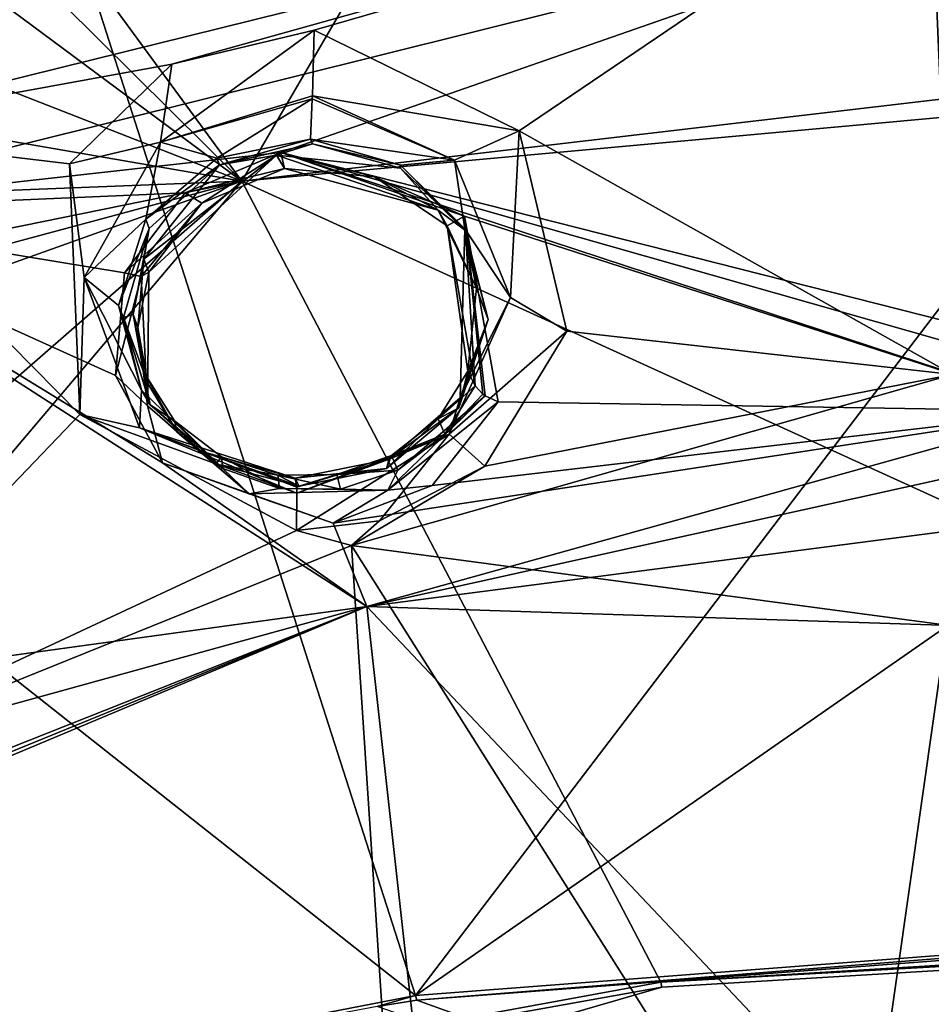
# Model space of a CAD drawing. Header units: millimetres. Extents: x -147 to 294, y -82 to 275.
# Tile 250 of 609: x 211 to 222, y 168 to 180. Entities that reach past the tile are written whole.
import ezdxf

# ---------------------------------------------------------------- set-up
doc = ezdxf.new("R2010")
doc.units = ezdxf.units.MM
doc.header["$LTSCALE"] = 67.506716
for name, color, linetype in [('1825', 7, 'CONTINUOUS'), ('1928', 7, 'CONTINUOUS'), ('1935', 7, 'CONTINUOUS'), ('2869', 7, 'CONTINUOUS'), ('2872', 7, 'CONTINUOUS'), ('2907', 7, 'CONTINUOUS'), ('2913', 7, 'CONTINUOUS'), ('2923', 7, 'CONTINUOUS'), ('3018', 7, 'CONTINUOUS'), ('3019', 7, 'CONTINUOUS'), ('3020', 7, 'CONTINUOUS'), ('3021', 7, 'CONTINUOUS'), ('3022', 7, 'CONTINUOUS'), ('3023', 7, 'CONTINUOUS'), ('3024', 7, 'CONTINUOUS'), ('3025', 7, 'CONTINUOUS'), ('3026', 7, 'CONTINUOUS'), ('752', 7, 'CONTINUOUS'), ('759', 7, 'CONTINUOUS'), ('762', 7, 'CONTINUOUS'), ('799', 7, 'CONTINUOUS'), ('800', 7, 'CONTINUOUS'), ('978', 7, 'CONTINUOUS')]:
    doc.layers.add(name, color=color, linetype=linetype)

msp = doc.modelspace()

# ---------------------------------------------------------------- linework, layer by layer
at = {"layer": '1825', "linetype": 'CONTINUOUS'}
for points in [[(223.16, 175.524, -19.382), (214.831, 173.203, -20.361), (222.595, 174.922, -19.581), (223.16, 175.524, -19.382)], [(222.595, 174.922, -19.581), (214.831, 173.203, -20.361), (222.286, 174.169, -19.835), (222.595, 174.922, -19.581)], [(222.286, 174.169, -19.835), (214.831, 173.203, -20.361), (222.394, 172.956, -20.246), (222.286, 174.169, -19.835)], [(205.71, 169.38, -22.457), (216.044, 162.292, -24.543), (214.831, 173.203, -20.361), (205.71, 169.38, -22.457)], [(216.044, 162.292, -24.543), (222.865, 164.705, -22.895), (214.831, 173.203, -20.361), (216.044, 162.292, -24.543)], [(214.831, 173.203, -20.361), (222.865, 164.705, -22.895), (222.394, 172.956, -20.246), (214.831, 173.203, -20.361)], [(204.976, 168.826, -22.755), (216.044, 162.292, -24.543), (205.71, 169.38, -22.457), (204.976, 168.826, -22.755)], [(204.144, 168.593, -22.921), (216.044, 162.292, -24.543), (204.976, 168.826, -22.755), (204.144, 168.593, -22.921)], [(200.939, 166.864, -23.966), (216.044, 162.292, -24.543), (204.144, 168.593, -22.921), (200.939, 166.864, -23.966)]]:
    msp.add_3dface(points, dxfattribs=at)
at = {"layer": '1928', "linetype": 'CONTINUOUS'}
for points in [[(198.069, 176.445, -20.092), (210.708, 180.709, -17.778), (198.176, 177.912, -19.522), (198.069, 176.445, -20.092)], [(210.708, 180.709, -17.778), (204.57, 179.851, -18.36), (198.176, 177.912, -19.522), (210.708, 180.709, -17.778)], [(206.842, 180.359, -18.058), (204.57, 179.851, -18.36), (210.708, 180.709, -17.778), (206.842, 180.359, -18.058)]]:
    msp.add_3dface(points, dxfattribs=at)
at = {"layer": '1935', "linetype": 'CONTINUOUS'}
msp.add_3dface([(210.577, 181.054, -20.098), (221.528, 182.166, -19.619), (208.104, 178.844, -20.991), (210.577, 181.054, -20.098)], dxfattribs=at)
at = {"layer": '2869', "linetype": 'CONTINUOUS'}
for points in [[(221.795, 175.96, -21.658), (221.727, 172.979, -22.679), (214.651, 173.925, -22.557), (221.795, 175.96, -21.658)], [(206.948, 170.816, -24.258), (214.651, 173.925, -22.557), (215.257, 164.724, -26.193), (206.948, 170.816, -24.258)], [(214.651, 173.925, -22.557), (221.727, 172.979, -22.679), (220.533, 164.603, -25.583), (214.651, 173.925, -22.557)], [(215.257, 164.724, -26.193), (214.651, 173.925, -22.557), (220.533, 164.603, -25.583), (215.257, 164.724, -26.193)], [(221.727, 172.979, -22.679), (224.411, 171.388, -23.164), (220.533, 164.603, -25.583), (221.727, 172.979, -22.679)], [(220.533, 164.603, -25.583), (224.411, 171.388, -23.164), (228.827, 166.539, -24.501), (220.533, 164.603, -25.583)], [(205.764, 169.183, -25.065), (206.948, 170.816, -24.258), (213.184, 164.147, -26.692), (205.764, 169.183, -25.065)], [(213.184, 164.147, -26.692), (206.948, 170.816, -24.258), (215.257, 164.724, -26.193), (213.184, 164.147, -26.692)], [(203.71, 168.605, -25.482), (205.65, 169.11, -25.106), (211.056, 163.558, -27.221), (203.71, 168.605, -25.482)], [(205.65, 169.11, -25.106), (205.764, 169.183, -25.065), (211.056, 163.558, -27.221), (205.65, 169.11, -25.106)], [(211.056, 163.558, -27.221), (205.764, 169.183, -25.065), (213.184, 164.147, -26.692), (211.056, 163.558, -27.221)], [(209.289, 164.021, -27.207), (203.71, 168.605, -25.482), (211.056, 163.558, -27.221), (209.289, 164.021, -27.207)]]:
    msp.add_3dface(points, dxfattribs=at)
at = {"layer": '2872', "linetype": 'CONTINUOUS'}
for points in [[(208.104, 178.844, -20.991), (221.528, 182.166, -19.619), (212.516, 179.648, -20.529), (208.104, 178.844, -20.991)], [(221.528, 182.166, -19.619), (214.207, 180.049, -20.344), (212.516, 179.648, -20.529), (221.528, 182.166, -19.619)], [(214.207, 180.049, -20.344), (221.528, 182.166, -19.619), (216.643, 178.855, -20.712), (214.207, 180.049, -20.344)], [(221.528, 182.166, -19.619), (221.795, 175.96, -21.658), (216.643, 178.855, -20.712), (221.528, 182.166, -19.619)], [(221.795, 175.96, -21.658), (221.528, 182.166, -19.619), (222.988, 177.043, -21.301), (221.795, 175.96, -21.658)], [(221.528, 182.166, -19.619), (221.557, 182.073, -19.649), (222.988, 177.043, -21.301), (221.528, 182.166, -19.619)], [(211.299, 178.463, -20.994), (208.104, 178.844, -20.991), (212.516, 179.648, -20.529), (211.299, 178.463, -20.994)], [(206.948, 170.816, -24.258), (208.104, 178.844, -20.991), (211.421, 175.481, -22.102), (206.948, 170.816, -24.258)], [(211.421, 175.481, -22.102), (208.104, 178.844, -20.991), (211.299, 178.463, -20.994), (211.421, 175.481, -22.102)], [(216.643, 178.855, -20.712), (221.795, 175.96, -21.658), (217.209, 176.473, -21.537), (216.643, 178.855, -20.712)], [(217.209, 176.473, -21.537), (221.795, 175.96, -21.658), (216.237, 174.867, -22.145), (217.209, 176.473, -21.537)], [(221.795, 175.96, -21.658), (214.651, 173.925, -22.557), (216.237, 174.867, -22.145), (221.795, 175.96, -21.658)], [(213.996, 174.106, -22.515), (206.948, 170.816, -24.258), (211.421, 175.481, -22.102), (213.996, 174.106, -22.515)], [(216.237, 174.867, -22.145), (214.651, 173.925, -22.557), (214.985, 174.221, -22.431), (216.237, 174.867, -22.145)], [(214.985, 174.221, -22.431), (214.651, 173.925, -22.557), (213.996, 174.106, -22.515), (214.985, 174.221, -22.431)], [(214.651, 173.925, -22.557), (206.948, 170.816, -24.258), (213.996, 174.106, -22.515), (214.651, 173.925, -22.557)]]:
    msp.add_3dface(points, dxfattribs=at)
at = {"layer": '2907', "linetype": 'CONTINUOUS'}
for points in [[(222.489, 181.622, -17.398), (207.53, 177.897, -18.914), (213.81, 178.597, -18.424), (222.489, 181.622, -17.398)], [(224.169, 175.969, -19.247), (222.489, 181.622, -17.398), (213.81, 178.597, -18.424), (224.169, 175.969, -19.247)], [(213.81, 178.597, -18.424), (207.53, 177.897, -18.914), (212.673, 178.116, -18.626), (213.81, 178.597, -18.424)], [(223.16, 175.524, -19.382), (223.636, 175.802, -19.295), (213.81, 178.597, -18.424), (223.16, 175.524, -19.382)], [(215.992, 177.839, -18.641), (223.16, 175.524, -19.382), (213.81, 178.597, -18.424), (215.992, 177.839, -18.641)], [(223.636, 175.802, -19.295), (224.169, 175.969, -19.247), (213.81, 178.597, -18.424), (223.636, 175.802, -19.295)], [(207.53, 177.897, -18.914), (211.951, 177.165, -18.993), (212.673, 178.116, -18.626), (207.53, 177.897, -18.914)], [(214.831, 173.203, -20.361), (207.53, 177.897, -18.914), (205.868, 171.967, -21.338), (214.831, 173.203, -20.361)], [(207.53, 177.897, -18.914), (214.831, 173.203, -20.361), (212.405, 174.909, -19.814), (207.53, 177.897, -18.914)], [(211.951, 177.165, -18.993), (207.53, 177.897, -18.914), (211.847, 175.946, -19.447), (211.951, 177.165, -18.993)], [(211.847, 175.946, -19.447), (207.53, 177.897, -18.914), (212.405, 174.909, -19.814), (211.847, 175.946, -19.447)], [(216.394, 175.632, -19.414), (223.16, 175.524, -19.382), (215.992, 177.839, -18.641), (216.394, 175.632, -19.414)], [(214.831, 173.203, -20.361), (223.16, 175.524, -19.382), (214.433, 174.191, -20.005), (214.831, 173.203, -20.361)], [(214.433, 174.191, -20.005), (223.16, 175.524, -19.382), (215.609, 174.638, -19.798), (214.433, 174.191, -20.005)], [(215.609, 174.638, -19.798), (223.16, 175.524, -19.382), (216.394, 175.632, -19.414), (215.609, 174.638, -19.798)], [(212.405, 174.909, -19.814), (214.831, 173.203, -20.361), (214.433, 174.191, -20.005), (212.405, 174.909, -19.814)], [(205.71, 169.38, -22.457), (214.831, 173.203, -20.361), (205.828, 169.524, -22.385), (205.71, 169.38, -22.457)], [(205.828, 169.524, -22.385), (214.831, 173.203, -20.361), (205.933, 169.676, -22.311), (205.828, 169.524, -22.385)], [(206.25, 170.834, -21.79), (214.831, 173.203, -20.361), (205.868, 171.967, -21.338), (206.25, 170.834, -21.79)], [(205.933, 169.676, -22.311), (214.831, 173.203, -20.361), (206.25, 170.834, -21.79), (205.933, 169.676, -22.311)]]:
    msp.add_3dface(points, dxfattribs=at)
at = {"layer": '2913', "linetype": 'CONTINUOUS'}
msp.add_3dface([(207.53, 177.897, -18.914), (222.489, 181.622, -17.398), (210.506, 180.3, -17.926), (207.53, 177.897, -18.914)], dxfattribs=at)
at = {"layer": '2923', "linetype": 'CONTINUOUS'}
msp.add_3dface([(210.708, 180.709, -17.778), (198.069, 176.445, -20.092), (210.506, 180.3, -17.926), (210.708, 180.709, -17.778)], dxfattribs=at)
at = {"layer": '3018', "linetype": 'CONTINUOUS'}
for points in [[(211.951, 177.165, -18.993), (211.847, 175.946, -19.447), (212.149, 177.124, -19.091), (211.951, 177.165, -18.993)], [(212.242, 177.174, -19.322), (212.225, 175.587, -19.678), (212.111, 176.516, -19.584), (212.242, 177.174, -19.322)], [(212.149, 177.124, -19.091), (212.225, 175.587, -19.678), (212.242, 177.174, -19.322), (212.149, 177.124, -19.091)], [(212.149, 177.124, -19.091), (211.847, 175.946, -19.447), (212.225, 175.587, -19.678), (212.149, 177.124, -19.091)], [(212.111, 176.516, -19.584), (212.225, 175.587, -19.678), (212.229, 175.853, -19.837), (212.111, 176.516, -19.584)], [(211.847, 175.946, -19.447), (212.405, 174.909, -19.814), (212.225, 175.587, -19.678), (211.847, 175.946, -19.447)], [(212.229, 175.853, -19.837), (212.225, 175.587, -19.678), (212.58, 175.274, -20.045), (212.229, 175.853, -19.837)], [(216.121, 175.824, -19.64), (215.76, 175.251, -19.874), (216.212, 175.723, -19.463), (216.121, 175.824, -19.64)], [(215.084, 174.583, -19.918), (216.394, 175.632, -19.414), (216.239, 175.706, -19.446), (215.084, 174.583, -19.918)], [(215.084, 174.583, -19.918), (216.239, 175.706, -19.446), (215.201, 174.82, -20.07), (215.084, 174.583, -19.918)], [(215.201, 174.82, -20.07), (216.239, 175.706, -19.446), (215.76, 175.251, -19.874), (215.201, 174.82, -20.07)], [(215.76, 175.251, -19.874), (216.239, 175.706, -19.446), (216.212, 175.723, -19.463), (215.76, 175.251, -19.874)], [(212.225, 175.587, -19.678), (212.405, 174.909, -19.814), (213.435, 174.54, -20.021), (212.225, 175.587, -19.678)], [(212.225, 175.587, -19.678), (213.435, 174.54, -20.021), (212.58, 175.274, -20.045), (212.225, 175.587, -19.678)], [(215.609, 174.638, -19.798), (216.394, 175.632, -19.414), (215.084, 174.583, -19.918), (215.609, 174.638, -19.798)], [(212.58, 175.274, -20.045), (213.435, 174.54, -20.021), (213.122, 174.842, -20.183), (212.58, 175.274, -20.045)], [(212.405, 174.909, -19.814), (214.433, 174.191, -20.005), (213.435, 174.54, -20.021), (212.405, 174.909, -19.814)], [(213.122, 174.842, -20.183), (213.435, 174.54, -20.021), (213.794, 174.604, -20.236), (213.122, 174.842, -20.183)], [(214.518, 174.596, -20.196), (215.084, 174.583, -19.918), (215.201, 174.82, -20.07), (214.518, 174.596, -20.196)], [(213.435, 174.54, -20.021), (215.084, 174.583, -19.918), (213.794, 174.604, -20.236), (213.435, 174.54, -20.021)], [(213.794, 174.604, -20.236), (215.084, 174.583, -19.918), (214.518, 174.596, -20.196), (213.794, 174.604, -20.236)], [(214.433, 174.191, -20.005), (215.609, 174.638, -19.798), (215.084, 174.583, -19.918), (214.433, 174.191, -20.005)], [(213.435, 174.54, -20.021), (214.433, 174.191, -20.005), (215.084, 174.583, -19.918), (213.435, 174.54, -20.021)]]:
    msp.add_3dface(points, dxfattribs=at)
at = {"layer": '3019', "linetype": 'CONTINUOUS'}
for points in [[(213.81, 178.597, -18.424), (212.673, 178.116, -18.626), (213.854, 178.408, -18.776), (213.81, 178.597, -18.424)], [(215.992, 177.839, -18.641), (213.81, 178.597, -18.424), (214.924, 178.306, -18.768), (215.992, 177.839, -18.641)], [(214.924, 178.306, -18.768), (213.81, 178.597, -18.424), (213.854, 178.408, -18.776), (214.924, 178.306, -18.768)], [(213.854, 178.408, -18.776), (212.673, 178.116, -18.626), (212.873, 177.995, -18.976), (213.854, 178.408, -18.776)], [(215.787, 177.724, -18.948), (215.992, 177.839, -18.641), (214.924, 178.306, -18.768), (215.787, 177.724, -18.948)], [(212.673, 178.116, -18.626), (211.951, 177.165, -18.993), (212.873, 177.995, -18.976), (212.673, 178.116, -18.626)], [(211.951, 177.165, -18.993), (212.149, 177.124, -19.091), (212.873, 177.995, -18.976), (211.951, 177.165, -18.993)], [(212.149, 177.124, -19.091), (212.242, 177.174, -19.322), (212.873, 177.995, -18.976), (212.149, 177.124, -19.091)], [(216.121, 175.824, -19.64), (215.992, 177.839, -18.641), (215.787, 177.724, -18.948), (216.121, 175.824, -19.64)], [(216.394, 175.632, -19.414), (215.992, 177.839, -18.641), (216.239, 175.706, -19.446), (216.394, 175.632, -19.414)], [(216.239, 175.706, -19.446), (215.992, 177.839, -18.641), (216.212, 175.723, -19.463), (216.239, 175.706, -19.446)], [(215.992, 177.839, -18.641), (216.121, 175.824, -19.64), (216.212, 175.723, -19.463), (215.992, 177.839, -18.641)]]:
    msp.add_3dface(points, dxfattribs=at)
at = {"layer": '3020', "linetype": 'CONTINUOUS'}
for points in [[(213.759, 178.563, -19.498), (212.242, 177.174, -19.322), (212.183, 177.329, -19.991), (213.759, 178.563, -19.498)], [(212.873, 177.995, -18.976), (212.242, 177.174, -19.322), (213.759, 178.563, -19.498), (212.873, 177.995, -18.976)], [(213.854, 178.408, -18.776), (212.873, 177.995, -18.976), (213.759, 178.563, -19.498), (213.854, 178.408, -18.776)], [(215.681, 177.912, -19.682), (213.854, 178.408, -18.776), (213.759, 178.563, -19.498), (215.681, 177.912, -19.682)], [(214.924, 178.306, -18.768), (213.854, 178.408, -18.776), (215.681, 177.912, -19.682), (214.924, 178.306, -18.768)], [(215.787, 177.724, -18.948), (214.924, 178.306, -18.768), (215.681, 177.912, -19.682), (215.787, 177.724, -18.948)], [(216.135, 176.985, -19.999), (215.787, 177.724, -18.948), (215.681, 177.912, -19.682), (216.135, 176.985, -19.999)], [(216.121, 175.824, -19.64), (215.787, 177.724, -18.948), (216.033, 175.998, -20.355), (216.121, 175.824, -19.64)], [(216.033, 175.998, -20.355), (215.787, 177.724, -18.948), (216.135, 176.985, -19.999), (216.033, 175.998, -20.355)]]:
    msp.add_3dface(points, dxfattribs=at)
at = {"layer": '3021', "linetype": 'CONTINUOUS'}
for points in [[(212.183, 177.329, -19.991), (212.111, 176.516, -19.584), (212.054, 176.671, -20.237), (212.183, 177.329, -19.991)], [(212.242, 177.174, -19.322), (212.111, 176.516, -19.584), (212.183, 177.329, -19.991), (212.242, 177.174, -19.322)], [(212.111, 176.516, -19.584), (212.229, 175.853, -19.837), (212.054, 176.671, -20.237), (212.111, 176.516, -19.584)], [(212.054, 176.671, -20.237), (212.229, 175.853, -19.837), (212.179, 175.992, -20.485), (212.054, 176.671, -20.237)], [(212.229, 175.853, -19.837), (212.58, 175.274, -20.045), (212.179, 175.992, -20.485), (212.229, 175.853, -19.837)], [(212.179, 175.992, -20.485), (212.58, 175.274, -20.045), (212.546, 175.407, -20.69), (212.179, 175.992, -20.485)], [(216.121, 175.824, -19.64), (216.033, 175.998, -20.355), (215.682, 175.431, -20.57), (216.121, 175.824, -19.64)], [(215.76, 175.251, -19.874), (216.121, 175.824, -19.64), (215.682, 175.431, -20.57), (215.76, 175.251, -19.874)], [(212.58, 175.274, -20.045), (213.122, 174.842, -20.183), (212.546, 175.407, -20.69), (212.58, 175.274, -20.045)], [(212.546, 175.407, -20.69), (213.122, 174.842, -20.183), (213.107, 174.979, -20.829), (212.546, 175.407, -20.69)], [(215.127, 174.994, -20.748), (215.76, 175.251, -19.874), (215.682, 175.431, -20.57), (215.127, 174.994, -20.748)], [(215.201, 174.82, -20.07), (215.76, 175.251, -19.874), (215.127, 174.994, -20.748), (215.201, 174.82, -20.07)], [(213.122, 174.842, -20.183), (213.794, 174.604, -20.236), (213.107, 174.979, -20.829), (213.122, 174.842, -20.183)], [(213.107, 174.979, -20.829), (213.794, 174.604, -20.236), (213.773, 174.763, -20.884), (213.107, 174.979, -20.829)], [(214.475, 174.77, -20.855), (215.201, 174.82, -20.07), (215.127, 174.994, -20.748), (214.475, 174.77, -20.855)], [(214.518, 174.596, -20.196), (215.201, 174.82, -20.07), (214.475, 174.77, -20.855), (214.518, 174.596, -20.196)], [(213.773, 174.763, -20.884), (214.518, 174.596, -20.196), (214.475, 174.77, -20.855), (213.773, 174.763, -20.884)], [(213.794, 174.604, -20.236), (214.518, 174.596, -20.196), (213.773, 174.763, -20.884), (213.794, 174.604, -20.236)]]:
    msp.add_3dface(points, dxfattribs=at)
at = {"layer": '3022', "linetype": 'CONTINUOUS'}
for points in [[(214.185, 178.699, -19.439), (213.759, 178.563, -19.498), (213.08, 178.45, -19.557), (214.185, 178.699, -19.439)], [(213.759, 178.563, -19.498), (214.185, 178.699, -19.439), (215.234, 178.409, -19.516), (213.759, 178.563, -19.498)], [(213.759, 178.563, -19.498), (212.183, 177.329, -19.991), (213.08, 178.45, -19.557), (213.759, 178.563, -19.498)], [(215.681, 177.912, -19.682), (213.759, 178.563, -19.498), (215.234, 178.409, -19.516), (215.681, 177.912, -19.682)], [(213.08, 178.45, -19.557), (212.183, 177.329, -19.991), (212.244, 177.692, -19.856), (213.08, 178.45, -19.557)], [(215.992, 177.676, -19.758), (215.681, 177.912, -19.682), (215.234, 178.409, -19.516), (215.992, 177.676, -19.758)], [(216.135, 176.985, -19.999), (215.681, 177.912, -19.682), (215.992, 177.676, -19.758), (216.135, 176.985, -19.999)], [(212.244, 177.692, -19.856), (212.054, 176.671, -20.237), (211.94, 176.637, -20.254), (212.244, 177.692, -19.856)], [(212.183, 177.329, -19.991), (212.054, 176.671, -20.237), (212.244, 177.692, -19.856), (212.183, 177.329, -19.991)], [(216.275, 176.61, -20.129), (216.135, 176.985, -19.999), (215.992, 177.676, -19.758), (216.275, 176.61, -20.129)], [(216.033, 175.998, -20.355), (216.135, 176.985, -19.999), (216.275, 176.61, -20.129), (216.033, 175.998, -20.355)], [(212.054, 176.671, -20.237), (212.179, 175.992, -20.485), (211.94, 176.637, -20.254), (212.054, 176.671, -20.237)], [(211.94, 176.637, -20.254), (212.179, 175.992, -20.485), (212.259, 175.597, -20.63), (211.94, 176.637, -20.254)], [(215.925, 175.563, -20.515), (216.033, 175.998, -20.355), (216.275, 176.61, -20.129), (215.925, 175.563, -20.515)], [(212.179, 175.992, -20.485), (212.546, 175.407, -20.69), (212.259, 175.597, -20.63), (212.179, 175.992, -20.485)], [(215.682, 175.431, -20.57), (216.033, 175.998, -20.355), (215.925, 175.563, -20.515), (215.682, 175.431, -20.57)], [(212.259, 175.597, -20.63), (212.546, 175.407, -20.69), (213.037, 174.894, -20.864), (212.259, 175.597, -20.63)], [(215.066, 174.843, -20.806), (215.682, 175.431, -20.57), (215.925, 175.563, -20.515), (215.066, 174.843, -20.806)], [(212.546, 175.407, -20.69), (213.107, 174.979, -20.829), (213.037, 174.894, -20.864), (212.546, 175.407, -20.69)], [(215.127, 174.994, -20.748), (215.682, 175.431, -20.57), (215.066, 174.843, -20.806), (215.127, 174.994, -20.748)], [(213.107, 174.979, -20.829), (213.773, 174.763, -20.884), (213.037, 174.894, -20.864), (213.107, 174.979, -20.829)], [(214.475, 174.77, -20.855), (215.127, 174.994, -20.748), (215.066, 174.843, -20.806), (214.475, 174.77, -20.855)], [(213.037, 174.894, -20.864), (213.773, 174.763, -20.884), (214.029, 174.633, -20.923), (213.037, 174.894, -20.864)], [(214.029, 174.633, -20.923), (214.475, 174.77, -20.855), (215.066, 174.843, -20.806), (214.029, 174.633, -20.923)], [(213.773, 174.763, -20.884), (214.475, 174.77, -20.855), (214.029, 174.633, -20.923), (213.773, 174.763, -20.884)]]:
    msp.add_3dface(points, dxfattribs=at)
at = {"layer": '3023', "linetype": 'CONTINUOUS'}
for points in [[(214.163, 178.756, -19.654), (213.08, 178.45, -19.557), (213.051, 178.529, -19.844), (214.163, 178.756, -19.654)], [(214.185, 178.699, -19.439), (213.08, 178.45, -19.557), (214.163, 178.756, -19.654), (214.185, 178.699, -19.439)], [(213.051, 178.529, -19.844), (213.08, 178.45, -19.557), (212.205, 177.803, -20.226), (213.051, 178.529, -19.844)], [(213.08, 178.45, -19.557), (212.244, 177.692, -19.856), (212.205, 177.803, -20.226), (213.08, 178.45, -19.557)], [(212.205, 177.803, -20.226), (212.244, 177.692, -19.856), (211.879, 176.779, -20.7), (212.205, 177.803, -20.226)], [(212.244, 177.692, -19.856), (211.94, 176.637, -20.254), (211.879, 176.779, -20.7), (212.244, 177.692, -19.856)], [(211.879, 176.779, -20.7), (211.94, 176.637, -20.254), (212.154, 175.772, -21.116), (211.879, 176.779, -20.7)], [(211.94, 176.637, -20.254), (212.259, 175.597, -20.63), (212.154, 175.772, -21.116), (211.94, 176.637, -20.254)], [(212.154, 175.772, -21.116), (212.259, 175.597, -20.63), (212.92, 175.033, -21.362), (212.154, 175.772, -21.116)], [(212.259, 175.597, -20.63), (213.037, 174.894, -20.864), (212.92, 175.033, -21.362), (212.259, 175.597, -20.63)], [(213.037, 174.894, -20.864), (214.029, 174.633, -20.923), (212.92, 175.033, -21.362), (213.037, 174.894, -20.864)], [(212.92, 175.033, -21.362), (214.029, 174.633, -20.923), (213.981, 174.728, -21.379), (212.92, 175.033, -21.362)]]:
    msp.add_3dface(points, dxfattribs=at)
at = {"layer": '3024', "linetype": 'CONTINUOUS'}
for points in [[(212.516, 179.648, -20.529), (214.207, 180.049, -20.344), (212.381, 178.72, -20.606), (212.516, 179.648, -20.529)], [(212.381, 178.72, -20.606), (214.207, 180.049, -20.344), (214.185, 179.27, -20.291), (212.381, 178.72, -20.606)], [(211.299, 178.463, -20.994), (212.516, 179.648, -20.529), (212.381, 178.72, -20.606), (211.299, 178.463, -20.994)], [(214.184, 179.236, -20.273), (212.381, 178.72, -20.606), (214.185, 179.27, -20.291), (214.184, 179.236, -20.273)], [(213.051, 178.529, -19.844), (212.381, 178.72, -20.606), (214.184, 179.236, -20.273), (213.051, 178.529, -19.844)], [(214.163, 178.756, -19.654), (213.051, 178.529, -19.844), (214.184, 179.236, -20.273), (214.163, 178.756, -19.654)], [(211.474, 177.111, -21.306), (211.299, 178.463, -20.994), (212.381, 178.72, -20.606), (211.474, 177.111, -21.306)], [(212.205, 177.803, -20.226), (211.474, 177.111, -21.306), (212.381, 178.72, -20.606), (212.205, 177.803, -20.226)], [(213.051, 178.529, -19.844), (212.205, 177.803, -20.226), (212.381, 178.72, -20.606), (213.051, 178.529, -19.844)], [(211.421, 175.481, -22.102), (211.299, 178.463, -20.994), (211.474, 177.111, -21.306), (211.421, 175.481, -22.102)], [(212.205, 177.803, -20.226), (211.879, 176.779, -20.7), (211.474, 177.111, -21.306), (212.205, 177.803, -20.226)], [(212.132, 175.326, -21.985), (211.421, 175.481, -22.102), (211.474, 177.111, -21.306), (212.132, 175.326, -21.985)], [(211.879, 176.779, -20.7), (212.154, 175.772, -21.116), (211.474, 177.111, -21.306), (211.879, 176.779, -20.7)], [(212.154, 175.772, -21.116), (212.132, 175.326, -21.985), (211.474, 177.111, -21.306), (212.154, 175.772, -21.116)], [(212.154, 175.772, -21.116), (212.92, 175.033, -21.362), (212.132, 175.326, -21.985), (212.154, 175.772, -21.116)], [(213.996, 174.106, -22.515), (211.421, 175.481, -22.102), (214, 174.55, -22.18), (213.996, 174.106, -22.515)], [(214, 174.55, -22.18), (211.421, 175.481, -22.102), (212.132, 175.326, -21.985), (214, 174.55, -22.18)], [(212.92, 175.033, -21.362), (213.981, 174.728, -21.379), (212.132, 175.326, -21.985), (212.92, 175.033, -21.362)], [(212.132, 175.326, -21.985), (213.981, 174.728, -21.379), (213.999, 174.621, -22.071), (212.132, 175.326, -21.985)], [(214, 174.55, -22.18), (212.132, 175.326, -21.985), (213.999, 174.621, -22.071), (214, 174.55, -22.18)]]:
    msp.add_3dface(points, dxfattribs=at)
at = {"layer": '3025', "linetype": 'CONTINUOUS'}
for points in [[(214.207, 180.049, -20.344), (216.643, 178.855, -20.712), (214.185, 179.27, -20.291), (214.207, 180.049, -20.344)], [(214.184, 179.236, -20.273), (214.185, 179.27, -20.291), (215.873, 178.507, -20.484), (214.184, 179.236, -20.273)], [(214.185, 179.27, -20.291), (216.643, 178.855, -20.712), (215.873, 178.507, -20.484), (214.185, 179.27, -20.291)], [(214.163, 178.756, -19.654), (214.184, 179.236, -20.273), (215.873, 178.507, -20.484), (214.163, 178.756, -19.654)], [(215.873, 178.507, -20.484), (216.643, 178.855, -20.712), (216.541, 176.875, -21.076), (215.873, 178.507, -20.484)], [(216.643, 178.855, -20.712), (217.209, 176.473, -21.537), (216.541, 176.875, -21.076), (216.643, 178.855, -20.712)], [(214.163, 178.756, -19.654), (215.873, 178.507, -20.484), (215.232, 178.446, -19.692), (214.163, 178.756, -19.654)], [(215.232, 178.446, -19.692), (215.873, 178.507, -20.484), (215.996, 177.69, -19.936), (215.232, 178.446, -19.692)], [(215.873, 178.507, -20.484), (216.541, 176.875, -21.076), (215.996, 177.69, -19.936), (215.873, 178.507, -20.484)], [(215.996, 177.69, -19.936), (216.541, 176.875, -21.076), (215.942, 175.68, -20.765), (215.996, 177.69, -19.936)], [(216.541, 176.875, -21.076), (217.209, 176.473, -21.537), (215.811, 175.25, -21.768), (216.541, 176.875, -21.076)], [(216.541, 176.875, -21.076), (215.811, 175.25, -21.768), (215.942, 175.68, -20.765), (216.541, 176.875, -21.076)], [(217.209, 176.473, -21.537), (216.237, 174.867, -22.145), (215.811, 175.25, -21.768), (217.209, 176.473, -21.537)], [(215.942, 175.68, -20.765), (215.811, 175.25, -21.768), (215.1, 174.954, -21.157), (215.942, 175.68, -20.765)], [(214.985, 174.221, -22.431), (213.996, 174.106, -22.515), (215.811, 175.25, -21.768), (214.985, 174.221, -22.431)], [(213.996, 174.106, -22.515), (214, 174.55, -22.18), (215.811, 175.25, -21.768), (213.996, 174.106, -22.515)], [(215.811, 175.25, -21.768), (214, 174.55, -22.18), (215.1, 174.954, -21.157), (215.811, 175.25, -21.768)], [(216.237, 174.867, -22.145), (214.985, 174.221, -22.431), (215.811, 175.25, -21.768), (216.237, 174.867, -22.145)], [(213.999, 174.621, -22.071), (213.981, 174.728, -21.379), (215.1, 174.954, -21.157), (213.999, 174.621, -22.071)], [(214, 174.55, -22.18), (213.999, 174.621, -22.071), (215.1, 174.954, -21.157), (214, 174.55, -22.18)]]:
    msp.add_3dface(points, dxfattribs=at)
at = {"layer": '3026', "linetype": 'CONTINUOUS'}
for points in [[(214.185, 178.699, -19.439), (214.163, 178.756, -19.654), (215.232, 178.446, -19.692), (214.185, 178.699, -19.439)], [(215.234, 178.409, -19.516), (214.185, 178.699, -19.439), (215.232, 178.446, -19.692), (215.234, 178.409, -19.516)], [(215.992, 177.676, -19.758), (215.234, 178.409, -19.516), (215.232, 178.446, -19.692), (215.992, 177.676, -19.758)], [(215.992, 177.676, -19.758), (215.232, 178.446, -19.692), (215.996, 177.69, -19.936), (215.992, 177.676, -19.758)], [(216.275, 176.61, -20.129), (215.996, 177.69, -19.936), (215.942, 175.68, -20.765), (216.275, 176.61, -20.129)], [(216.275, 176.61, -20.129), (215.992, 177.676, -19.758), (215.996, 177.69, -19.936), (216.275, 176.61, -20.129)], [(215.925, 175.563, -20.515), (216.275, 176.61, -20.129), (215.942, 175.68, -20.765), (215.925, 175.563, -20.515)], [(215.925, 175.563, -20.515), (215.942, 175.68, -20.765), (215.1, 174.954, -21.157), (215.925, 175.563, -20.515)], [(215.066, 174.843, -20.806), (215.925, 175.563, -20.515), (215.1, 174.954, -21.157), (215.066, 174.843, -20.806)], [(213.981, 174.728, -21.379), (215.066, 174.843, -20.806), (215.1, 174.954, -21.157), (213.981, 174.728, -21.379)], [(214.029, 174.633, -20.923), (215.066, 174.843, -20.806), (213.981, 174.728, -21.379), (214.029, 174.633, -20.923)]]:
    msp.add_3dface(points, dxfattribs=at)
at = {"layer": '752', "linetype": 'CONTINUOUS'}
for points in [[(209.256, 187.737, -44.201), (232.516, 191.012, -47.401), (215.41, 168.579, -48.062), (209.256, 187.737, -44.201)], [(232.516, 191.012, -47.401), (232.317, 180.326, -49.292), (215.41, 168.579, -48.062), (232.516, 191.012, -47.401)], [(196.816, 183.268, -41.866), (209.256, 187.737, -44.201), (215.41, 168.579, -48.062), (196.816, 183.268, -41.866)], [(206.742, 166.898, -45.783), (196.816, 183.268, -41.866), (215.41, 168.579, -48.062), (206.742, 166.898, -45.783)], [(232.317, 180.326, -49.292), (232.151, 169.857, -50.864), (215.41, 168.579, -48.062), (232.317, 180.326, -49.292)]]:
    msp.add_3dface(points, dxfattribs=at)
at = {"layer": '759', "linetype": 'CONTINUOUS'}
for points in [[(215.41, 168.579, -48.062), (232.151, 169.857, -50.864), (215.428, 168.523, -48.072), (215.41, 168.579, -48.062)], [(232.151, 169.857, -50.864), (232.15, 169.792, -50.873), (215.428, 168.523, -48.072), (232.151, 169.857, -50.864)], [(206.742, 166.898, -45.783), (215.41, 168.579, -48.062), (214.954, 168.449, -47.962), (206.742, 166.898, -45.783)], [(214.954, 168.449, -47.962), (215.41, 168.579, -48.062), (215.428, 168.523, -48.072), (214.954, 168.449, -47.962)]]:
    msp.add_3dface(points, dxfattribs=at)
at = {"layer": '762', "linetype": 'CONTINUOUS'}
for points in [[(215.428, 168.523, -48.072), (232.15, 169.792, -50.873), (232.055, 162.513, -51.782), (215.428, 168.523, -48.072)], [(214.954, 168.449, -47.962), (215.428, 168.523, -48.072), (232.055, 162.513, -51.782), (214.954, 168.449, -47.962)]]:
    msp.add_3dface(points, dxfattribs=at)
at = {"layer": '799', "linetype": 'CONTINUOUS'}
for points in [[(207.166, 186.677, -41.834), (213.345, 178.256, -44.454), (220.002, 189.67, -43.878), (207.166, 186.677, -41.834)], [(213.345, 178.256, -44.454), (232.532, 180.511, -47.246), (220.002, 189.67, -43.878), (213.345, 178.256, -44.454)], [(205.68, 185.848, -41.622), (213.345, 178.256, -44.454), (207.166, 186.677, -41.834), (205.68, 185.848, -41.622)], [(204.265, 184.996, -41.418), (213.345, 178.256, -44.454), (205.68, 185.848, -41.622), (204.265, 184.996, -41.418)], [(201.255, 182.981, -40.971), (213.345, 178.256, -44.454), (204.265, 184.996, -41.418), (201.255, 182.981, -40.971)], [(198.522, 180.828, -40.552), (213.345, 178.256, -44.454), (201.255, 182.981, -40.971), (198.522, 180.828, -40.552)], [(198.08, 177.653, -40.79), (213.345, 178.256, -44.454), (198.522, 180.828, -40.552), (198.08, 177.653, -40.79)], [(232.532, 180.511, -47.246), (213.345, 178.256, -44.454), (232.524, 180.004, -47.329), (232.532, 180.511, -47.246)], [(213.345, 178.256, -44.454), (232.359, 169.587, -48.894), (232.524, 180.004, -47.329), (213.345, 178.256, -44.454)], [(194.11, 171.381, -40.116), (200.97, 167.458, -42.013), (213.345, 178.256, -44.454), (194.11, 171.381, -40.116)], [(194.11, 171.381, -40.116), (213.345, 178.256, -44.454), (194.928, 173.305, -40.269), (194.11, 171.381, -40.116)], [(194.928, 173.305, -40.269), (213.345, 178.256, -44.454), (196.314, 174.795, -40.558), (194.928, 173.305, -40.269)], [(196.314, 174.795, -40.558), (213.345, 178.256, -44.454), (198.08, 177.653, -40.79), (196.314, 174.795, -40.558)], [(200.97, 167.458, -42.013), (202.887, 165.907, -42.486), (213.345, 178.256, -44.454), (200.97, 167.458, -42.013)], [(202.887, 165.907, -42.486), (218.329, 168.738, -46.668), (213.345, 178.256, -44.454), (202.887, 165.907, -42.486)], [(218.329, 168.738, -46.668), (232.359, 169.587, -48.894), (213.345, 178.256, -44.454), (218.329, 168.738, -46.668)]]:
    msp.add_3dface(points, dxfattribs=at)
at = {"layer": '800', "linetype": 'CONTINUOUS'}
for points in [[(232.359, 169.587, -48.894), (218.329, 168.738, -46.668), (232.358, 169.522, -48.902), (232.359, 169.587, -48.894)], [(232.358, 169.522, -48.902), (218.329, 168.738, -46.668), (218.339, 168.677, -46.676), (232.358, 169.522, -48.902)], [(218.329, 168.738, -46.668), (202.887, 165.907, -42.486), (218.339, 168.677, -46.676), (218.329, 168.738, -46.668)]]:
    msp.add_3dface(points, dxfattribs=at)
at = {"layer": '978', "linetype": 'CONTINUOUS'}
for points in [[(232.358, 169.522, -48.902), (218.339, 168.677, -46.676), (204.934, 164.793, -43.032), (232.358, 169.522, -48.902)], [(207.024, 163.555, -43.617), (232.358, 169.522, -48.902), (204.934, 164.793, -43.032), (207.024, 163.555, -43.617)], [(232.358, 169.522, -48.902), (207.024, 163.555, -43.617), (207.985, 162.932, -43.891), (232.358, 169.522, -48.902)], [(232.358, 169.522, -48.902), (207.985, 162.932, -43.891), (208.937, 162.271, -44.165), (232.358, 169.522, -48.902)], [(232.358, 169.522, -48.902), (208.937, 162.271, -44.165), (209.079, 161.725, -44.157), (232.358, 169.522, -48.902)], [(232.263, 162.295, -49.805), (232.358, 169.522, -48.902), (209.079, 161.725, -44.157), (232.263, 162.295, -49.805)], [(218.339, 168.677, -46.676), (202.887, 165.907, -42.486), (204.934, 164.793, -43.032), (218.339, 168.677, -46.676)]]:
    msp.add_3dface(points, dxfattribs=at)

doc.saveas('drawing.dxf')
